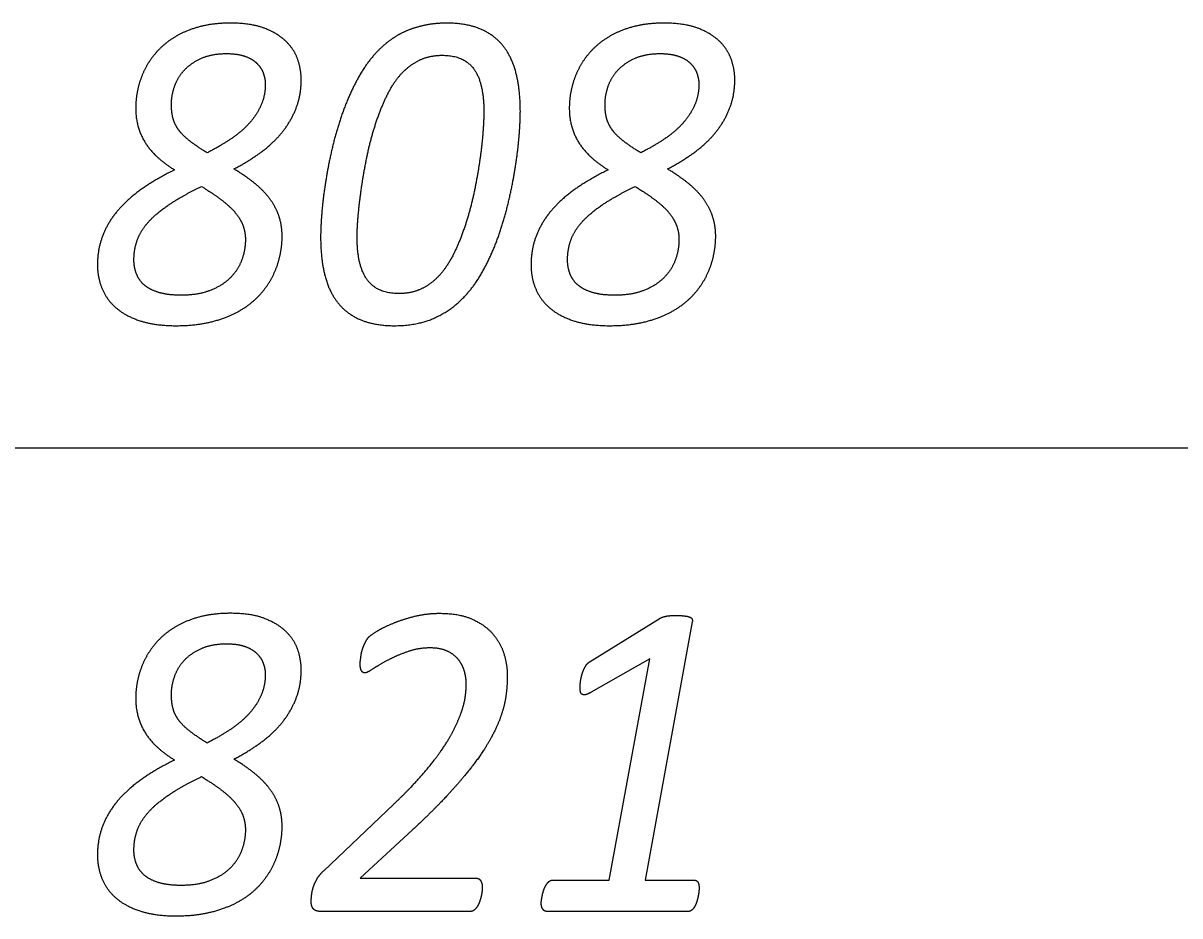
# Model space of a CAD drawing. Extents: x -14196 to 143, y -6096 to 28.
# Drawn here: x 91.1132 to 91.6029, y -5.2772 to -4.899 of the extents above; entities that cross this region are included whole.
import ezdxf

# ---------------------------------------------------------------- set-up
doc = ezdxf.new("R2010")
doc.units = 0
doc.layers.add('RS_Raster1', color=7, linetype='Continuous')
doc.layers.add('SH_Text', color=7, linetype='Continuous')

msp = doc.modelspace()

# ---------------------------------------------------------------- linework, layer by layer
at = {"layer": 'RS_Raster1'}
msp.add_line((81.09453, -5.07886), (94.54453, -5.07886), dxfattribs=at)
at = {"layer": 'SH_Text'}
for p, q in [((91.21568, -4.92499), (91.21568, -4.92499)), ((91.39925, -4.92499), (91.39925, -4.92499)), ((91.32366, -4.93635), (91.32366, -4.93635)), ((91.30822, -4.93654), (91.30822, -4.93654)), ((91.22281, -4.98936), (91.22281, -4.98936)), ((91.40637, -4.98936), (91.40637, -4.98936)), ((91.20726, -4.99071), (91.20726, -4.99071)), ((91.39082, -4.99071), (91.39082, -4.99071)), ((91.35316, -5.16942), (91.38291, -5.1511)), ((91.21568, -5.17499), (91.21568, -5.17499)), ((91.24043, -5.25804), (91.26991, -5.23)), ((91.22281, -5.23936), (91.22281, -5.23936)), ((91.20726, -5.24071), (91.20726, -5.24071)), ((91.30757, -5.26517), (91.30757, -5.26517)), ((91.39935, -5.2655), (91.39935, -5.2655)), ((91.30252, -5.2753), (91.23921, -5.2753)), ((91.39476, -5.2753), (91.33488, -5.2753))]:
    msp.add_line(p, q, dxfattribs=at)
for points in [[(91.39646, -5.15264), (91.37646, -5.26204), (91.39714, -5.26204)], [(91.33738, -5.26204), (91.36125, -5.26204), (91.37849, -5.16826), (91.35367, -5.18246)], [(91.27805, -5.24068), (91.25587, -5.26122), (91.30482, -5.26122)]]:
    msp.add_lwpolyline(points, dxfattribs=at)
for points in [[(91.18809, -4.9005), (91.18239, -4.90199), (91.17793, -4.90459)], [(91.20096, -4.89901), (91.1938, -4.89901), (91.18809, -4.9005)], [(91.21566, -4.90132), (91.20991, -4.89901), (91.20096, -4.89901)], [(91.22484, -4.90714), (91.22142, -4.90363), (91.21566, -4.90132)], [(91.28345, -4.89988), (91.2792, -4.90074), (91.27544, -4.90233)], [(91.29248, -4.89901), (91.2877, -4.89901), (91.28345, -4.89988)], [(91.30679, -4.90151), (91.30087, -4.89901), (91.29248, -4.89901)], [(91.31646, -4.90878), (91.3127, -4.90401), (91.30679, -4.90151)], [(91.37166, -4.9005), (91.36596, -4.90199), (91.3615, -4.90459)], [(91.38452, -4.89901), (91.37736, -4.89901), (91.37166, -4.9005)], [(91.39923, -4.90132), (91.39347, -4.89901), (91.38452, -4.89901)], [(91.4084, -4.90714), (91.40499, -4.90363), (91.39923, -4.90132)], [(91.17793, -4.90459), (91.17346, -4.90719), (91.17024, -4.91065)], [(91.26845, -4.90632), (91.26522, -4.90873), (91.26248, -4.91171)], [(91.27544, -4.90233), (91.27168, -4.90392), (91.26845, -4.90632)], [(91.3615, -4.90459), (91.35703, -4.90719), (91.35381, -4.91065)], [(91.17024, -4.91065), (91.16701, -4.91412), (91.16493, -4.91811)], [(91.18867, -4.91389), (91.19309, -4.91192), (91.19927, -4.91192)], [(91.19927, -4.91192), (91.20388, -4.91192), (91.20703, -4.91303)], [(91.22958, -4.91484), (91.22825, -4.91065), (91.22484, -4.90714)], [(91.26248, -4.91171), (91.25796, -4.91662), (91.25451, -4.92311)], [(91.32194, -4.92052), (91.32021, -4.91354), (91.31646, -4.90878)], [(91.35381, -4.91065), (91.35058, -4.91412), (91.3485, -4.91811)], [(91.37223, -4.91389), (91.37665, -4.91192), (91.38284, -4.91192)], [(91.38284, -4.91192), (91.38745, -4.91192), (91.3906, -4.91303)], [(91.41314, -4.91484), (91.41181, -4.91065), (91.4084, -4.90714)], [(91.18142, -4.91889), (91.18425, -4.91586), (91.18867, -4.91389)], [(91.20703, -4.91303), (91.21018, -4.91413), (91.21209, -4.91601)], [(91.21209, -4.91601), (91.21399, -4.91788), (91.21484, -4.92023)], [(91.2309, -4.92297), (91.2309, -4.91903), (91.22958, -4.91484)], [(91.27342, -4.92032), (91.27696, -4.91657), (91.28117, -4.9146)], [(91.28117, -4.9146), (91.28538, -4.91263), (91.29061, -4.91263)], [(91.29061, -4.91263), (91.29981, -4.91263), (91.30401, -4.91848)], [(91.36499, -4.91889), (91.36782, -4.91586), (91.37223, -4.91389)], [(91.3906, -4.91303), (91.39375, -4.91413), (91.39565, -4.91601)], [(91.39565, -4.91601), (91.39756, -4.91788), (91.3984, -4.92023)], [(91.41447, -4.92297), (91.41447, -4.91903), (91.41314, -4.91484)], [(91.16493, -4.91811), (91.16286, -4.92211), (91.16184, -4.92643)], [(91.17727, -4.92581), (91.17859, -4.92192), (91.18142, -4.91889)], [(91.21484, -4.92023), (91.21568, -4.92259), (91.21568, -4.92499)], [(91.26713, -4.92984), (91.26988, -4.92416), (91.27342, -4.92032)], [(91.30401, -4.91848), (91.30822, -4.92434), (91.30822, -4.93654)], [(91.32366, -4.93635), (91.32366, -4.92749), (91.32194, -4.92052)], [(91.3485, -4.91811), (91.34643, -4.92211), (91.34541, -4.92643)], [(91.36083, -4.92581), (91.36216, -4.92192), (91.36499, -4.91889)], [(91.3984, -4.92023), (91.39925, -4.92259), (91.39925, -4.92499)], [(91.16184, -4.92643), (91.16082, -4.93076), (91.16082, -4.93509)], [(91.17594, -4.93336), (91.17594, -4.92971), (91.17727, -4.92581)], [(91.21568, -4.92499), (91.21568, -4.92951), (91.214, -4.93351)], [(91.22882, -4.93481), (91.2309, -4.92932), (91.2309, -4.92297)], [(91.25451, -4.92311), (91.25106, -4.92961), (91.24845, -4.93687)], [(91.34541, -4.92643), (91.34439, -4.93076), (91.34439, -4.93509)], [(91.35951, -4.93336), (91.35951, -4.92971), (91.36083, -4.92581)], [(91.39925, -4.92499), (91.39925, -4.92951), (91.39756, -4.93351)], [(91.41239, -4.93481), (91.41447, -4.92932), (91.41447, -4.92297)], [(91.26226, -4.9421), (91.26438, -4.93551), (91.26713, -4.92984)], [(91.16082, -4.93509), (91.16082, -4.94308), (91.16471, -4.94943)], [(91.17652, -4.93894), (91.17594, -4.93644), (91.17594, -4.93336)], [(91.214, -4.93351), (91.21231, -4.9375), (91.20917, -4.94111)], [(91.22306, -4.94496), (91.22674, -4.94029), (91.22882, -4.93481)], [(91.32317, -4.94669), (91.32366, -4.94058), (91.32366, -4.93635)], [(91.34439, -4.93509), (91.34439, -4.94308), (91.34828, -4.94943)], [(91.36008, -4.93894), (91.35951, -4.93644), (91.35951, -4.93336)], [(91.39756, -4.93351), (91.39588, -4.9375), (91.39274, -4.94111)], [(91.40663, -4.94496), (91.41031, -4.94029), (91.41239, -4.93481)], [(91.17868, -4.9438), (91.17709, -4.94144), (91.17652, -4.93894)], [(91.20917, -4.94111), (91.20603, -4.94472), (91.20147, -4.94784)], [(91.24845, -4.93687), (91.24584, -4.94414), (91.24407, -4.95169)], [(91.30822, -4.93654), (91.30822, -4.9399), (91.30782, -4.94529)], [(91.36225, -4.9438), (91.36066, -4.94144), (91.36008, -4.93894)], [(91.39274, -4.94111), (91.3896, -4.94472), (91.38504, -4.94784)], [(91.18324, -4.94856), (91.18027, -4.94616), (91.17868, -4.9438)], [(91.21412, -4.95352), (91.21939, -4.94962), (91.22306, -4.94496)], [(91.25872, -4.95566), (91.26013, -4.94869), (91.26226, -4.9421)], [(91.30782, -4.94529), (91.30742, -4.95067), (91.30649, -4.95712)], [(91.36681, -4.94856), (91.36384, -4.94616), (91.36225, -4.9438)], [(91.39769, -4.95352), (91.40296, -4.94962), (91.40663, -4.94496)], [(91.16471, -4.94943), (91.1686, -4.95578), (91.17727, -4.96117)], [(91.19106, -4.95395), (91.1862, -4.95097), (91.18324, -4.94856)], [(91.20147, -4.94784), (91.19691, -4.95097), (91.19106, -4.95395)], [(91.32158, -4.95987), (91.32269, -4.9528), (91.32317, -4.94669)], [(91.34828, -4.94943), (91.35217, -4.95578), (91.36084, -4.96117)], [(91.37463, -4.95395), (91.36977, -4.95097), (91.36681, -4.94856)], [(91.38504, -4.94784), (91.38048, -4.95097), (91.37463, -4.95395)], [(91.20238, -4.96079), (91.20885, -4.95742), (91.21412, -4.95352)], [(91.24407, -4.95169), (91.2423, -4.95925), (91.24119, -4.96632)], [(91.25637, -4.96912), (91.2573, -4.96263), (91.25872, -4.95566)], [(91.38595, -4.96079), (91.39242, -4.95742), (91.39769, -4.95352)], [(91.21175, -4.96733), (91.20786, -4.96406), (91.20238, -4.96079)], [(91.30649, -4.95712), (91.30556, -4.96356), (91.3041, -4.97053)], [(91.31871, -4.97455), (91.32048, -4.96694), (91.32158, -4.95987)], [(91.39532, -4.96733), (91.39143, -4.96406), (91.38595, -4.96079)], [(91.17727, -4.96117), (91.1694, -4.96502), (91.16329, -4.96935)], [(91.36084, -4.96117), (91.35296, -4.96502), (91.34686, -4.96935)], [(91.16329, -4.96935), (91.15719, -4.97368), (91.15303, -4.97864)], [(91.17477, -4.97599), (91.18026, -4.97224), (91.18868, -4.9682)], [(91.18868, -4.9682), (91.19372, -4.97127), (91.1973, -4.97402)], [(91.21807, -4.97411), (91.21564, -4.9706), (91.21175, -4.96733)], [(91.24119, -4.96632), (91.24008, -4.97339), (91.2396, -4.9795)], [(91.25499, -4.98095), (91.25544, -4.97561), (91.25637, -4.96912)], [(91.3041, -4.97053), (91.30264, -4.9775), (91.30052, -4.98409)], [(91.34686, -4.96935), (91.34076, -4.97368), (91.3366, -4.97864)], [(91.35834, -4.97599), (91.36383, -4.97224), (91.37224, -4.9682)], [(91.37224, -4.9682), (91.37729, -4.97127), (91.38087, -4.97402)], [(91.40164, -4.97411), (91.39921, -4.9706), (91.39532, -4.96733)], [(91.1973, -4.97402), (91.20089, -4.97676), (91.2031, -4.97945)], [(91.22166, -4.98138), (91.22051, -4.97763), (91.21807, -4.97411)], [(91.31438, -4.98936), (91.31694, -4.98215), (91.31871, -4.97455)], [(91.38087, -4.97402), (91.38445, -4.97676), (91.38667, -4.97945)], [(91.40522, -4.98138), (91.40407, -4.97763), (91.40164, -4.97411)], [(91.15303, -4.97864), (91.14887, -4.98359), (91.14675, -4.98927)], [(91.166, -4.98349), (91.16928, -4.97974), (91.17477, -4.97599)], [(91.2031, -4.97945), (91.20531, -4.98215), (91.20628, -4.98489)], [(91.2396, -4.9795), (91.23911, -4.98561), (91.23911, -4.98984)], [(91.3366, -4.97864), (91.33244, -4.98359), (91.33032, -4.98927)], [(91.34957, -4.98349), (91.35285, -4.97974), (91.35834, -4.97599)], [(91.38667, -4.97945), (91.38888, -4.98215), (91.38985, -4.98489)], [(91.1614, -4.99114), (91.16273, -4.98725), (91.166, -4.98349)], [(91.20628, -4.98489), (91.20726, -4.98763), (91.20726, -4.99071)], [(91.22281, -4.98936), (91.22281, -4.98513), (91.22166, -4.98138)], [(91.25455, -4.98965), (91.25455, -4.98629), (91.25499, -4.98095)], [(91.30052, -4.98409), (91.2984, -4.99068), (91.29561, -4.9964)], [(91.34497, -4.99114), (91.34629, -4.98725), (91.34957, -4.98349)], [(91.38985, -4.98489), (91.39082, -4.98763), (91.39082, -4.99071)], [(91.40637, -4.98936), (91.40637, -4.98513), (91.40522, -4.98138)], [(91.14675, -4.98927), (91.14463, -4.99494), (91.14463, -5.00149)], [(91.22174, -4.99822), (91.22281, -4.99369), (91.22281, -4.98936)], [(91.23911, -4.98984), (91.23911, -4.99879), (91.24088, -5.00577)], [(91.25881, -5.00771), (91.25455, -5.00185), (91.25455, -4.98965)], [(91.30832, -5.00312), (91.31181, -4.99658), (91.31438, -4.98936)], [(91.33032, -4.98927), (91.3282, -4.99494), (91.3282, -5.00149)], [(91.40531, -4.99822), (91.40637, -4.99369), (91.40637, -4.98936)], [(91.16007, -4.99937), (91.16007, -4.99504), (91.1614, -4.99114)], [(91.20726, -4.99071), (91.20726, -4.99513), (91.20571, -4.99936)], [(91.34364, -4.99937), (91.34364, -4.99504), (91.34497, -4.99114)], [(91.39082, -4.99071), (91.39082, -4.99513), (91.38927, -4.99936)], [(91.16104, -5.00499), (91.16007, -5.00225), (91.16007, -4.99937)], [(91.20571, -4.99936), (91.20416, -5.0036), (91.20084, -5.00691)], [(91.21842, -5.00697), (91.22068, -5.00274), (91.22174, -4.99822)], [(91.29561, -4.9964), (91.29282, -5.00212), (91.28937, -5.00587)], [(91.34461, -5.00499), (91.34364, -5.00225), (91.34364, -4.99937)], [(91.38927, -4.99936), (91.38772, -5.0036), (91.3844, -5.00691)], [(91.40199, -5.00697), (91.40425, -5.00274), (91.40531, -4.99822)], [(91.14463, -5.00149), (91.14463, -5.00688), (91.14662, -5.01159)], [(91.16432, -5.0098), (91.16202, -5.00773), (91.16104, -5.00499)], [(91.30032, -5.01448), (91.30483, -5.00967), (91.30832, -5.00312)], [(91.3282, -5.00149), (91.3282, -5.00688), (91.33018, -5.01159)], [(91.34788, -5.0098), (91.34558, -5.00773), (91.34461, -5.00499)], [(91.17047, -5.01307), (91.16662, -5.01187), (91.16432, -5.0098)], [(91.20084, -5.00691), (91.19751, -5.01023), (91.19238, -5.01225)], [(91.21263, -5.01486), (91.21617, -5.01121), (91.21842, -5.00697)], [(91.24088, -5.00577), (91.24265, -5.01275), (91.24645, -5.01751)], [(91.27221, -5.01356), (91.26307, -5.01356), (91.25881, -5.00771)], [(91.28937, -5.00587), (91.28592, -5.00962), (91.28172, -5.01159)], [(91.35403, -5.01307), (91.35018, -5.01187), (91.34788, -5.0098)], [(91.3844, -5.00691), (91.38108, -5.01023), (91.37595, -5.01225)], [(91.3962, -5.01486), (91.39974, -5.01121), (91.40199, -5.00697)], [(91.14662, -5.01159), (91.1486, -5.01631), (91.15267, -5.01977)], [(91.18007, -5.01427), (91.17432, -5.01427), (91.17047, -5.01307)], [(91.19238, -5.01225), (91.18724, -5.01427), (91.18007, -5.01427)], [(91.28172, -5.01159), (91.27752, -5.01356), (91.27221, -5.01356)], [(91.28772, -5.02372), (91.2951, -5.02025), (91.30032, -5.01448)], [(91.33018, -5.01159), (91.33217, -5.01631), (91.33624, -5.01977)], [(91.36363, -5.01427), (91.35788, -5.01427), (91.35403, -5.01307)], [(91.37595, -5.01225), (91.37081, -5.01427), (91.36363, -5.01427)], [(91.20409, -5.02126), (91.20909, -5.01852), (91.21263, -5.01486)], [(91.24645, -5.01751), (91.25026, -5.02227), (91.25619, -5.02473)], [(91.38766, -5.02126), (91.39266, -5.01852), (91.3962, -5.01486)], [(91.15267, -5.01977), (91.15673, -5.02323), (91.16301, -5.02521)], [(91.19258, -5.02559), (91.19909, -5.02401), (91.20409, -5.02126)], [(91.27043, -5.02718), (91.28033, -5.02718), (91.28772, -5.02372)], [(91.33624, -5.01977), (91.3403, -5.02323), (91.34657, -5.02521)], [(91.37615, -5.02559), (91.38266, -5.02401), (91.38766, -5.02126)], [(91.16301, -5.02521), (91.16928, -5.02718), (91.17785, -5.02718)], [(91.17785, -5.02718), (91.18608, -5.02718), (91.19258, -5.02559)], [(91.25619, -5.02473), (91.26211, -5.02718), (91.27043, -5.02718)], [(91.34657, -5.02521), (91.35285, -5.02718), (91.36142, -5.02718)], [(91.36142, -5.02718), (91.36965, -5.02718), (91.37615, -5.02559)], [(91.18809, -5.1505), (91.18239, -5.15199), (91.17793, -5.15459)], [(91.20096, -5.14901), (91.1938, -5.14901), (91.18809, -5.1505)], [(91.21566, -5.15132), (91.20991, -5.14901), (91.20096, -5.14901)], [(91.22484, -5.15714), (91.22142, -5.15363), (91.21566, -5.15132)], [(91.27018, -5.15306), (91.27425, -5.15142), (91.2792, -5.15021)], [(91.2792, -5.15021), (91.28416, -5.14901), (91.28947, -5.14901)], [(91.28947, -5.14901), (91.29797, -5.14901), (91.30354, -5.15161)], [(91.30354, -5.15161), (91.30912, -5.1542), (91.31235, -5.15815)], [(91.38291, -5.1511), (91.38336, -5.15081), (91.38393, -5.15062)], [(91.38393, -5.15062), (91.38451, -5.15043), (91.38531, -5.15024)], [(91.38531, -5.15024), (91.38611, -5.15004), (91.38722, -5.15)], [(91.38722, -5.15), (91.38833, -5.14995), (91.38984, -5.14995)], [(91.38984, -5.14995), (91.39204, -5.14995), (91.39341, -5.15014)], [(91.39341, -5.15014), (91.39478, -5.15033), (91.39553, -5.15067)], [(91.39553, -5.15067), (91.39628, -5.15101), (91.39641, -5.15154)], [(91.39641, -5.15154), (91.39655, -5.15207), (91.39646, -5.15264)], [(91.17793, -5.15459), (91.17346, -5.15719), (91.17024, -5.16065)], [(91.25938, -5.15922), (91.26036, -5.15816), (91.26323, -5.15643)], [(91.26323, -5.15643), (91.26611, -5.15469), (91.27018, -5.15306)], [(91.17024, -5.16065), (91.16701, -5.16412), (91.16493, -5.16811)], [(91.22958, -5.16484), (91.22825, -5.16065), (91.22484, -5.15714)], [(91.25739, -5.16269), (91.25779, -5.16173), (91.25828, -5.16081)], [(91.25828, -5.16081), (91.25876, -5.1599), (91.25938, -5.15922)], [(91.31235, -5.15815), (91.31558, -5.16209), (91.31687, -5.16671)], [(91.18142, -5.16889), (91.18425, -5.16586), (91.18867, -5.16389)], [(91.18867, -5.16389), (91.19309, -5.16192), (91.19927, -5.16192)], [(91.19927, -5.16192), (91.20388, -5.16192), (91.20703, -5.16303)], [(91.20703, -5.16303), (91.21018, -5.16413), (91.21209, -5.16601)], [(91.21209, -5.16601), (91.21399, -5.16788), (91.21484, -5.17023)], [(91.2309, -5.17297), (91.2309, -5.16903), (91.22958, -5.16484)], [(91.25624, -5.16683), (91.25638, -5.16577), (91.25669, -5.16471)], [(91.25669, -5.16471), (91.257, -5.16365), (91.25739, -5.16269)], [(91.27583, -5.16531), (91.27123, -5.16695), (91.26752, -5.16891)], [(91.28548, -5.16368), (91.28043, -5.16368), (91.27583, -5.16531)], [(91.29312, -5.16522), (91.2901, -5.16368), (91.28548, -5.16368)], [(91.29779, -5.16905), (91.29614, -5.16675), (91.29312, -5.16522)], [(91.16493, -5.16811), (91.16286, -5.17211), (91.16184, -5.17643)], [(91.17727, -5.17581), (91.17859, -5.17192), (91.18142, -5.16889)], [(91.21484, -5.17023), (91.21568, -5.17259), (91.21568, -5.17499)], [(91.25585, -5.17049), (91.25585, -5.16972), (91.25598, -5.1688)], [(91.25638, -5.17328), (91.25585, -5.17232), (91.25585, -5.17049)], [(91.25598, -5.1688), (91.25611, -5.16789), (91.25624, -5.16683)], [(91.26752, -5.16891), (91.2638, -5.17088), (91.26128, -5.17256)], [(91.3001, -5.17399), (91.29943, -5.17135), (91.29779, -5.16905)], [(91.31687, -5.16671), (91.31815, -5.17133), (91.31815, -5.17546)], [(91.35113, -5.17162), (91.35193, -5.17018), (91.35316, -5.16942)], [(91.16184, -5.17643), (91.16082, -5.18076), (91.16082, -5.18509)], [(91.17594, -5.18336), (91.17594, -5.17971), (91.17727, -5.17581)], [(91.21568, -5.17499), (91.21568, -5.17951), (91.214, -5.18351)], [(91.22882, -5.18481), (91.2309, -5.17932), (91.2309, -5.17297)], [(91.25778, -5.17425), (91.2569, -5.17425), (91.25638, -5.17328)], [(91.26128, -5.17256), (91.25876, -5.17425), (91.25778, -5.17425)], [(91.30077, -5.17892), (91.30077, -5.17662), (91.3001, -5.17399)], [(91.31815, -5.17546), (91.31815, -5.17941), (91.31762, -5.18354)], [(91.34915, -5.17781), (91.34937, -5.17623), (91.34985, -5.17465)], [(91.34985, -5.17465), (91.35034, -5.17306), (91.35113, -5.17162)], [(91.30041, -5.18397), (91.30077, -5.18114), (91.30077, -5.17892)], [(91.34893, -5.18045), (91.34893, -5.17939), (91.34915, -5.17781)], [(91.34915, -5.18237), (91.34893, -5.1816), (91.34893, -5.18045)], [(91.16082, -5.18509), (91.16082, -5.19308), (91.16471, -5.19943)], [(91.17652, -5.18894), (91.17594, -5.18644), (91.17594, -5.18336)], [(91.214, -5.18351), (91.21231, -5.1875), (91.20917, -5.19111)], [(91.22306, -5.19496), (91.22674, -5.19029), (91.22882, -5.18481)], [(91.29891, -5.19027), (91.30006, -5.18681), (91.30041, -5.18397)], [(91.31762, -5.18354), (91.31709, -5.18768), (91.31554, -5.19225)], [(91.34994, -5.18342), (91.34937, -5.18313), (91.34915, -5.18237)], [(91.35138, -5.18347), (91.35051, -5.18371), (91.34994, -5.18342)], [(91.35367, -5.18246), (91.35226, -5.18323), (91.35138, -5.18347)], [(91.17868, -5.1938), (91.17709, -5.19144), (91.17652, -5.18894)], [(91.20917, -5.19111), (91.20603, -5.19472), (91.20147, -5.19784)], [(91.29571, -5.19792), (91.29775, -5.19374), (91.29891, -5.19027)], [(91.18324, -5.19856), (91.18027, -5.19616), (91.17868, -5.1938)], [(91.21412, -5.20352), (91.21939, -5.19962), (91.22306, -5.19496)], [(91.31554, -5.19225), (91.31399, -5.19682), (91.3112, -5.20191)], [(91.16471, -5.19943), (91.1686, -5.20578), (91.17727, -5.21117)], [(91.19106, -5.20395), (91.1862, -5.20097), (91.18324, -5.19856)], [(91.20147, -5.19784), (91.19691, -5.20097), (91.19106, -5.20395)], [(91.29026, -5.20706), (91.29367, -5.2021), (91.29571, -5.19792)], [(91.20238, -5.21079), (91.20885, -5.20742), (91.21412, -5.20352)], [(91.3112, -5.20191), (91.30841, -5.20701), (91.30394, -5.21293)], [(91.28184, -5.21773), (91.28685, -5.21201), (91.29026, -5.20706)], [(91.17727, -5.21117), (91.1694, -5.21502), (91.16329, -5.21935)], [(91.21175, -5.21733), (91.20786, -5.21406), (91.20238, -5.21079)], [(91.30394, -5.21293), (91.29947, -5.21884), (91.29314, -5.22572)], [(91.16329, -5.21935), (91.15719, -5.22368), (91.15303, -5.22864)], [(91.17477, -5.22599), (91.18026, -5.22224), (91.18868, -5.2182)], [(91.18868, -5.2182), (91.19372, -5.22127), (91.1973, -5.22402)], [(91.21807, -5.22411), (91.21564, -5.2206), (91.21175, -5.21733)], [(91.26991, -5.23), (91.27683, -5.22346), (91.28184, -5.21773)], [(91.1973, -5.22402), (91.20089, -5.22676), (91.2031, -5.22945)], [(91.22166, -5.23138), (91.22051, -5.22763), (91.21807, -5.22411)], [(91.15303, -5.22864), (91.14887, -5.23359), (91.14675, -5.23927)], [(91.166, -5.23349), (91.16928, -5.22974), (91.17477, -5.22599)], [(91.2031, -5.22945), (91.20531, -5.23215), (91.20628, -5.23489)], [(91.29314, -5.22572), (91.28681, -5.2326), (91.27805, -5.24068)], [(91.1614, -5.24114), (91.16273, -5.23725), (91.166, -5.23349)], [(91.20628, -5.23489), (91.20726, -5.23763), (91.20726, -5.24071)], [(91.22281, -5.23936), (91.22281, -5.23513), (91.22166, -5.23138)], [(91.14675, -5.23927), (91.14463, -5.24494), (91.14463, -5.25149)], [(91.22174, -5.24822), (91.22281, -5.24369), (91.22281, -5.23936)], [(91.16007, -5.24937), (91.16007, -5.24504), (91.1614, -5.24114)], [(91.20726, -5.24071), (91.20726, -5.24513), (91.20571, -5.24936)], [(91.16104, -5.25499), (91.16007, -5.25225), (91.16007, -5.24937)], [(91.20571, -5.24936), (91.20416, -5.2536), (91.20084, -5.25691)], [(91.21842, -5.25697), (91.22068, -5.25274), (91.22174, -5.24822)], [(91.14463, -5.25149), (91.14463, -5.25688), (91.14662, -5.26159)], [(91.16432, -5.2598), (91.16202, -5.25773), (91.16104, -5.25499)], [(91.20084, -5.25691), (91.19751, -5.26023), (91.19238, -5.26225)], [(91.21263, -5.26486), (91.21617, -5.26121), (91.21842, -5.25697)], [(91.23751, -5.26166), (91.23857, -5.25978), (91.24043, -5.25804)], [(91.14662, -5.26159), (91.1486, -5.26631), (91.15267, -5.26977)], [(91.17047, -5.26307), (91.16662, -5.26187), (91.16432, -5.2598)], [(91.18007, -5.26427), (91.17432, -5.26427), (91.17047, -5.26307)], [(91.19238, -5.26225), (91.18724, -5.26427), (91.18007, -5.26427)], [(91.23591, -5.26537), (91.23644, -5.26354), (91.23751, -5.26166)], [(91.30482, -5.26122), (91.30633, -5.26122), (91.30695, -5.26242)], [(91.30695, -5.26242), (91.30757, -5.26363), (91.30757, -5.26517)], [(91.33362, -5.26617), (91.33402, -5.26502), (91.33455, -5.26415)], [(91.33455, -5.26415), (91.33508, -5.26329), (91.33579, -5.26266)], [(91.33579, -5.26266), (91.33649, -5.26204), (91.33738, -5.26204)], [(91.39714, -5.26204), (91.39838, -5.26204), (91.39887, -5.26295)], [(91.39887, -5.26295), (91.39935, -5.26387), (91.39935, -5.2655)], [(91.20409, -5.27126), (91.20909, -5.26852), (91.21263, -5.26486)], [(91.23512, -5.27125), (91.23512, -5.27029), (91.23525, -5.26875)], [(91.23525, -5.26875), (91.23538, -5.2672), (91.23591, -5.26537)], [(91.30704, -5.26898), (91.30677, -5.27009), (91.30638, -5.27125)], [(91.30744, -5.26681), (91.30731, -5.26787), (91.30704, -5.26898)], [(91.30757, -5.26517), (91.30757, -5.26575), (91.30744, -5.26681)], [(91.33265, -5.27035), (91.33278, -5.26944), (91.333, -5.26838)], [(91.333, -5.26838), (91.33322, -5.26732), (91.33362, -5.26617)], [(91.39887, -5.2692), (91.39865, -5.2703), (91.39829, -5.27136)], [(91.39922, -5.26708), (91.39909, -5.26809), (91.39887, -5.2692)], [(91.39935, -5.2655), (91.39935, -5.26608), (91.39922, -5.26708)], [(91.15267, -5.26977), (91.15673, -5.27323), (91.16301, -5.27521)], [(91.19258, -5.27559), (91.19909, -5.27401), (91.20409, -5.27126)], [(91.23534, -5.27294), (91.23512, -5.27222), (91.23512, -5.27125)], [(91.23601, -5.27419), (91.23556, -5.27366), (91.23534, -5.27294)], [(91.23725, -5.27501), (91.23645, -5.27472), (91.23601, -5.27419)], [(91.3054, -5.27328), (91.30483, -5.27414), (91.30412, -5.27472)], [(91.30638, -5.27125), (91.30598, -5.27241), (91.3054, -5.27328)], [(91.33251, -5.27175), (91.33251, -5.27127), (91.33265, -5.27035)], [(91.33317, -5.27434), (91.33251, -5.27338), (91.33251, -5.27175)], [(91.33488, -5.2753), (91.33383, -5.2753), (91.33317, -5.27434)], [(91.39741, -5.27333), (91.39688, -5.27425), (91.39621, -5.27477)], [(91.39829, -5.27136), (91.39794, -5.27242), (91.39741, -5.27333)], [(91.16301, -5.27521), (91.16928, -5.27718), (91.17785, -5.27718)], [(91.17785, -5.27718), (91.18608, -5.27718), (91.19258, -5.27559)], [(91.23921, -5.2753), (91.23805, -5.2753), (91.23725, -5.27501)], [(91.30412, -5.27472), (91.30341, -5.2753), (91.30252, -5.2753)], [(91.39621, -5.27477), (91.39555, -5.2753), (91.39476, -5.2753)]]:
    msp.add_open_spline(points, degree=2, dxfattribs=at)

doc.saveas('drawing.dxf')
